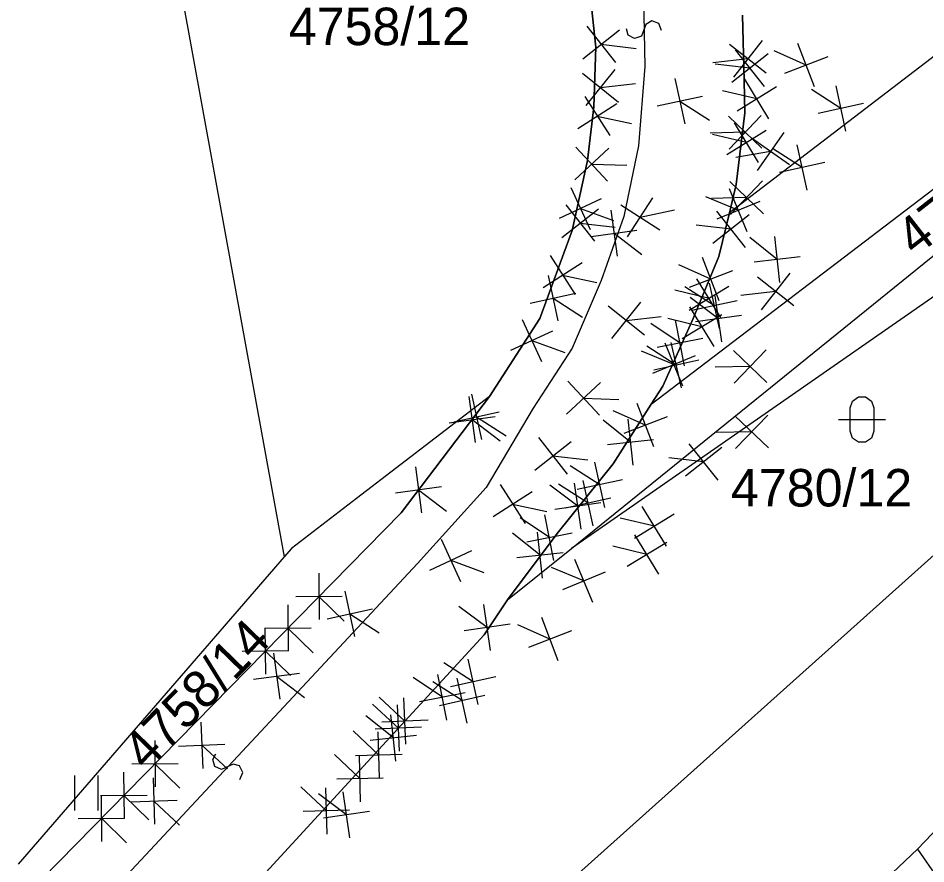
# Model space of a CAD drawing. Extents: x -266179 to -264727, y -1243225 to -1241702.
# Drawn here: x -265646.16 to -265607.42, y -1243138.4 to -1243102.31 of the extents above; entities that cross this region are included whole.
import ezdxf

# ---------------------------------------------------------------- set-up
doc = ezdxf.new("R2010")
doc.units = 0
for name, color, linetype in [('Vrstva 1', 7, 'Continuous'), ('Vrstva 2', 7, 'Continuous'), ('Vrstva 21', 7, 'Continuous')]:
    doc.layers.add(name, color=color, linetype=linetype)

msp = doc.modelspace()

# ---------------------------------------------------------------- linework, layer by layer
at = {"layer": 'Vrstva 1'}
for p, q in [((-265641.78, -1243087.02), (-265634.81, -1243125.3)), ((-265622.55, -1243124.94), (-265579.13, -1243089.82)), ((-265591.88, -1243092.3), (-265615.8, -1243110.62)), ((-265619.14, -1243118.79), (-265588.51, -1243095.42)), ((-265583.76, -1243097.98), (-265622.55, -1243124.94)), ((-265621.5, -1243103.54), (-265621.86, -1243100.3)), ((-265615.24, -1243102.18), (-265615.18, -1243104.97)), ((-265621.59, -1243106.09), (-265621.5, -1243103.54)), ((-265615.18, -1243104.97), (-265615.15, -1243106.35)), ((-265621.86, -1243108.39), (-265621.59, -1243106.09)), ((-265615.15, -1243106.35), (-265615.51, -1243109.41)), ((-265587.67, -1243107.82), (-265623.99, -1243140.37)), ((-265622.51, -1243111.37), (-265621.86, -1243108.39)), ((-265615.51, -1243109.41), (-265615.8, -1243110.62)), ((-265615.8, -1243110.62), (-265616.25, -1243112.48)), ((-265623.89, -1243115.12), (-265622.51, -1243111.37)), ((-265616.25, -1243112.48), (-265617.35, -1243115.12)), ((-265626.04, -1243118.46), (-265623.89, -1243115.12)), ((-265617.35, -1243115.12), (-265618.64, -1243118.01)), ((-265618.64, -1243118.01), (-265619.14, -1243118.79)), ((-265626.04, -1243118.46), (-265631.72, -1243122.81)), ((-265629.82, -1243123.42), (-265626.04, -1243118.46)), ((-265619.14, -1243118.79), (-265620.76, -1243121.33)), ((-265620.76, -1243121.33), (-265623.15, -1243124.31)), ((-265631.72, -1243122.81), (-265634.5, -1243124.94)), ((-265645.15, -1243139.05), (-265629.82, -1243123.42)), ((-265623.15, -1243124.31), (-265625.27, -1243127.14)), ((-265634.5, -1243124.94), (-265634.81, -1243125.3)), ((-265625.27, -1243127.14), (-265622.55, -1243124.94)), ((-265634.81, -1243125.3), (-265646.16, -1243138.42)), ((-265625.27, -1243127.14), (-265626.27, -1243128.63)), ((-265626.27, -1243128.63), (-265640.08, -1243143.65)), ((-265607.78, -1243137.78), (-265601.18, -1243130.87)), ((-265643.75, -1243134.63), (-265643.75, -1243136.13)), ((-265642.75, -1243136.13), (-265642.75, -1243134.63)), ((-265615.76, -1243145.33), (-265607.78, -1243137.78)), ((-265607.78, -1243137.78), (-265606.91, -1243139.03))]:
    msp.add_line(p, q, dxfattribs=at)
msp.add_lwpolyline([(-265610.65, -1243118.94), (-265610.55, -1243118.65), (-265610.3, -1243118.47), (-265609.99, -1243118.47), (-265609.74, -1243118.65), (-265609.64, -1243118.94), (-265609.64, -1243119.94), (-265609.74, -1243120.23), (-265609.99, -1243120.41), (-265610.3, -1243120.41), (-265610.55, -1243120.23), (-265610.65, -1243119.94)], close=True, dxfattribs=at)
msp.add_lwpolyline([(-265611.15, -1243119.44), (-265609.88, -1243119.44), (-265609.15, -1243119.44)], dxfattribs=at)
at = {"layer": 'Vrstva 2'}
for p, q in [((-265619.48, -1243101.24), (-265619.42, -1243104.37)), ((-265619.42, -1243104.37), (-265619.69, -1243107.76)), ((-265619.69, -1243107.76), (-265620.31, -1243110.77)), ((-265620.31, -1243110.77), (-265621.28, -1243113.51)), ((-265621.28, -1243113.51), (-265622.52, -1243116.39)), ((-265622.52, -1243116.39), (-265624.18, -1243118.95)), ((-265624.18, -1243118.95), (-265626.18, -1243122.34)), ((-265626.18, -1243122.34), (-265629.12, -1243125.59)), ((-265629.12, -1243125.59), (-265645.3, -1243142.92))]:
    msp.add_line(p, q, dxfattribs=at)
for points in [[(-265618.699, -1243102.84), (-265618.815, -1243102.532), (-265619.117, -1243102.428), (-265619.365, -1243102.573), (-265619.555, -1243103.077), (-265619.853, -1243103.183), (-265620.126, -1243103.028), (-265620.201, -1243102.77)], [(-265636.696, -1243134.804), (-265636.565, -1243134.502), (-265636.709, -1243134.217), (-265636.987, -1243134.148), (-265637.475, -1243134.377), (-265637.762, -1243134.245), (-265637.85, -1243133.944), (-265637.724, -1243133.706)]]:
    msp.add_lwpolyline(points, dxfattribs=at)
at = {"layer": 'Vrstva 21'}
for p, q in [((-265621.5, -1243103.54), (-265621.86, -1243100.3)), ((-265621.86, -1243100.3), (-265621.5, -1243103.54)), ((-265615.24, -1243102.18), (-265615.18, -1243104.97)), ((-265615.18, -1243104.97), (-265615.24, -1243102.18)), ((-265621.89, -1243102.647), (-265620.663, -1243104.201)), ((-265622.054, -1243104.038), (-265620.5, -1243102.81)), ((-265621.277, -1243103.424), (-265619.787, -1243103.599)), ((-265614.239, -1243104.657), (-265615.794, -1243103.432)), ((-265614.404, -1243103.267), (-265615.629, -1243104.823)), ((-265612.174, -1243105.236), (-265612.882, -1243103.387)), ((-265621.59, -1243106.09), (-265621.5, -1243103.54)), ((-265621.5, -1243103.54), (-265621.59, -1243106.09)), ((-265614.15, -1243103.831), (-265615.704, -1243105.057)), ((-265614.314, -1243105.221), (-265615.54, -1243103.667)), ((-265612.528, -1243104.312), (-265613.898, -1243103.701)), ((-265615.017, -1243104.045), (-265616.506, -1243104.222)), ((-265614.927, -1243104.444), (-265616.417, -1243104.268)), ((-265611.604, -1243103.957), (-265613.452, -1243104.666)), ((-265622.078, -1243104.65), (-265620.533, -1243105.888)), ((-265621.924, -1243106.042), (-265620.687, -1243104.496)), ((-265618.131, -1243104.879), (-265617.712, -1243106.814)), ((-265615.18, -1243104.97), (-265615.15, -1243106.35)), ((-265615.15, -1243106.35), (-265615.18, -1243104.97)), ((-265614.118, -1243106.601), (-265615.153, -1243104.914)), ((-265621.306, -1243105.269), (-265619.815, -1243105.104)), ((-265614.635, -1243105.758), (-265616.094, -1243105.408)), ((-265613.791, -1243105.24), (-265615.479, -1243106.275)), ((-265611.044, -1243106.163), (-265612.306, -1243105.353)), ((-265610.832, -1243107.13), (-265611.255, -1243105.196)), ((-265621.979, -1243105.652), (-265620.91, -1243107.318)), ((-265618.889, -1243106.057), (-265616.954, -1243105.637)), ((-265622.278, -1243107.02), (-265620.612, -1243105.95)), ((-265621.86, -1243108.39), (-265621.59, -1243106.09)), ((-265621.59, -1243106.09), (-265621.86, -1243108.39)), ((-265617.922, -1243105.847), (-265616.66, -1243106.659)), ((-265610.076, -1243105.952), (-265612.011, -1243106.374)), ((-265621.445, -1243106.485), (-265619.979, -1243106.805)), ((-265614.418, -1243107.864), (-265615.848, -1243106.494)), ((-265614.448, -1243106.464), (-265615.818, -1243107.894)), ((-265615.15, -1243106.35), (-265615.51, -1243109.41)), ((-265615.51, -1243109.41), (-265615.15, -1243106.35)), ((-265614.559, -1243108.465), (-265615.59, -1243106.775)), ((-265615.133, -1243107.179), (-265616.633, -1243107.211)), ((-265615.074, -1243107.62), (-265616.532, -1243107.267)), ((-265614.229, -1243107.104), (-265615.919, -1243108.136)), ((-265613.487, -1243107.188), (-265614.626, -1243108.807)), ((-265613.247, -1243108.567), (-265614.866, -1243107.428)), ((-265612.481, -1243109.649), (-265612.91, -1243107.716)), ((-265622.403, -1243109.212), (-265620.955, -1243107.862)), ((-265622.354, -1243107.813), (-265621.004, -1243109.261)), ((-265614.056, -1243107.998), (-265615.534, -1243108.255)), ((-265612.695, -1243108.682), (-265613.96, -1243107.876)), ((-265622.51, -1243111.37), (-265621.86, -1243108.39)), ((-265621.86, -1243108.39), (-265622.51, -1243111.37)), ((-265621.679, -1243108.537), (-265620.18, -1243108.589)), ((-265611.729, -1243108.468), (-265613.662, -1243108.896)), ((-265614.356, -1243110.654), (-265615.786, -1243109.284)), ((-265614.386, -1243109.254), (-265615.755, -1243110.684)), ((-265622.579, -1243109.529), (-265621.749, -1243111.326)), ((-265615.048, -1243111.421), (-265615.802, -1243109.59)), ((-265615.51, -1243109.41), (-265615.8, -1243110.62)), ((-265615.8, -1243110.62), (-265615.51, -1243109.41)), ((-265623.063, -1243110.842), (-265621.265, -1243110.012)), ((-265620.147, -1243111.639), (-265619.072, -1243109.976)), ((-265615.425, -1243110.505), (-265616.81, -1243109.929)), ((-265615.071, -1243109.969), (-265616.57, -1243110.001)), ((-265622.95, -1243111.67), (-265621.396, -1243110.442)), ((-265622.787, -1243110.279), (-265621.56, -1243111.833)), ((-265622.164, -1243110.427), (-265620.756, -1243110.946)), ((-265620.441, -1243110.27), (-265618.779, -1243111.345)), ((-265614.51, -1243110.128), (-265616.34, -1243110.883)), ((-265620.862, -1243110.507), (-265620.597, -1243112.469)), ((-265619.61, -1243110.808), (-265618.143, -1243110.493)), ((-265614.956, -1243110.703), (-265616.51, -1243111.929)), ((-265615.12, -1243112.093), (-265616.346, -1243110.539)), ((-265615.8, -1243110.62), (-265616.25, -1243112.48)), ((-265616.25, -1243112.48), (-265615.8, -1243110.62)), ((-265622.173, -1243111.056), (-265620.683, -1243111.231)), ((-265615.733, -1243111.316), (-265617.222, -1243111.14)), ((-265623.89, -1243115.12), (-265622.51, -1243111.37)), ((-265622.51, -1243111.37), (-265623.89, -1243115.12)), ((-265621.71, -1243111.621), (-265619.749, -1243111.356)), ((-265620.73, -1243111.488), (-265619.536, -1243112.397)), ((-265613.656, -1243113.594), (-265613.871, -1243111.626)), ((-265613.764, -1243112.61), (-265614.933, -1243111.671)), ((-265623.758, -1243113.81), (-265622.092, -1243112.74)), ((-265623.46, -1243112.442), (-265622.391, -1243114.108)), ((-265616.25, -1243112.48), (-265617.35, -1243115.12)), ((-265617.35, -1243115.12), (-265616.25, -1243112.48)), ((-265616.246, -1243114.369), (-265616.954, -1243112.521)), ((-265612.779, -1243112.502), (-265614.748, -1243112.717)), ((-265616.6, -1243113.445), (-265617.97, -1243112.834)), ((-265615.676, -1243113.091), (-265617.524, -1243113.799)), ((-265613.221, -1243113.196), (-265614.445, -1243114.752)), ((-265623.543, -1243113.289), (-265623.123, -1243115.224)), ((-265622.925, -1243113.275), (-265621.46, -1243113.595)), ((-265616.157, -1243115.116), (-265617.192, -1243113.429)), ((-265613.055, -1243114.587), (-265614.611, -1243113.362)), ((-265616.675, -1243114.272), (-265618.133, -1243113.923)), ((-265616.443, -1243114.58), (-265617.706, -1243113.77)), ((-265615.831, -1243113.755), (-265617.519, -1243114.79)), ((-265616.232, -1243115.547), (-265616.654, -1243113.613)), ((-265613.833, -1243113.974), (-265615.323, -1243114.152)), ((-265624.301, -1243114.466), (-265622.366, -1243114.046)), ((-265623.333, -1243114.256), (-265622.072, -1243115.068)), ((-265616.275, -1243115.136), (-265617.475, -1243114.236)), ((-265616.135, -1243116.116), (-265616.415, -1243114.156)), ((-265620.979, -1243114.59), (-265619.433, -1243115.827)), ((-265620.825, -1243115.981), (-265619.587, -1243114.436)), ((-265616.46, -1243116.325), (-265617.491, -1243114.635)), ((-265615.476, -1243114.368), (-265617.41, -1243114.791)), ((-265626.04, -1243118.46), (-265623.89, -1243115.12)), ((-265623.89, -1243115.12), (-265626.04, -1243118.46)), ((-265620.206, -1243115.209), (-265618.715, -1243115.044)), ((-265617.35, -1243115.12), (-265618.64, -1243118.01)), ((-265618.64, -1243118.01), (-265617.35, -1243115.12)), ((-265616.976, -1243115.48), (-265618.434, -1243115.127)), ((-265616.131, -1243114.964), (-265617.821, -1243115.996)), ((-265615.295, -1243114.996), (-265617.255, -1243115.276)), ((-265624.651, -1243115.164), (-265623.821, -1243116.961)), ((-265617.91, -1243116.176), (-265619.155, -1243115.34)), ((-265617.719, -1243117.147), (-265618.101, -1243115.204)), ((-265625.135, -1243116.478), (-265623.337, -1243115.648)), ((-265624.236, -1243116.063), (-265622.828, -1243116.581)), ((-265616.938, -1243115.985), (-265618.881, -1243116.367)), ((-265617.798, -1243118.01), (-265618.552, -1243116.179)), ((-265617.856, -1243118.082), (-265618.284, -1243116.149)), ((-265618.175, -1243117.095), (-265619.56, -1243116.518)), ((-265618.07, -1243117.115), (-265619.335, -1243116.309)), ((-265614.202, -1243117.861), (-265615.632, -1243116.492)), ((-265614.232, -1243116.462), (-265615.602, -1243117.891)), ((-265617.26, -1243116.717), (-265619.09, -1243117.472)), ((-265617.103, -1243116.901), (-265619.036, -1243117.33)), ((-265614.917, -1243117.177), (-265616.417, -1243117.209)), ((-265622.702, -1243117.807), (-265621.351, -1243119.255)), ((-265622.751, -1243119.206), (-265621.303, -1243117.856)), ((-265618.64, -1243118.01), (-265619.14, -1243118.79)), ((-265619.14, -1243118.79), (-265618.64, -1243118.01)), ((-265629.82, -1243123.42), (-265626.04, -1243118.46)), ((-265626.04, -1243118.46), (-265629.82, -1243123.42)), ((-265626.921, -1243118.463), (-265626.655, -1243120.425)), ((-265626.807, -1243118.356), (-265626.387, -1243120.291)), ((-265622.027, -1243118.531), (-265620.528, -1243118.583)), ((-265619.14, -1243118.79), (-265620.76, -1243121.33)), ((-265620.76, -1243121.33), (-265619.14, -1243118.79)), ((-265619.036, -1243120.609), (-265619.744, -1243118.761)), ((-265627.769, -1243119.577), (-265625.807, -1243119.312)), ((-265627.564, -1243119.534), (-265625.629, -1243119.114)), ((-265626.597, -1243119.324), (-265625.336, -1243120.136)), ((-265619.39, -1243119.685), (-265620.76, -1243119.074)), ((-265618.466, -1243119.331), (-265620.314, -1243120.039)), ((-265614.14, -1243120.651), (-265615.57, -1243119.282)), ((-265614.17, -1243119.252), (-265615.539, -1243120.681)), ((-265626.788, -1243119.444), (-265625.594, -1243120.353)), ((-265620.023, -1243120.408), (-265621.193, -1243119.469)), ((-265619.916, -1243121.392), (-265620.131, -1243119.424)), ((-265614.855, -1243119.966), (-265616.354, -1243119.999)), ((-265624.115, -1243121.601), (-265622.562, -1243120.374)), ((-265623.952, -1243120.211), (-265622.725, -1243121.765)), ((-265619.039, -1243120.3), (-265621.007, -1243120.516)), ((-265616.291, -1243122.024), (-265617.517, -1243120.47)), ((-265616.127, -1243120.634), (-265617.681, -1243121.86)), ((-265623.339, -1243120.988), (-265621.849, -1243121.163)), ((-265620.76, -1243121.33), (-265623.15, -1243124.31)), ((-265623.15, -1243124.31), (-265620.76, -1243121.33)), ((-265621.126, -1243123.187), (-265621.548, -1243121.253)), ((-265616.904, -1243121.247), (-265618.394, -1243121.071)), ((-265629.205, -1243121.455), (-265628.939, -1243123.417)), ((-265621.337, -1243122.22), (-265622.599, -1243121.41)), ((-265620.37, -1243122.009), (-265622.304, -1243122.432)), ((-265621.616, -1243123.971), (-265622.044, -1243122.038)), ((-265630.053, -1243122.568), (-265628.091, -1243122.303)), ((-265629.072, -1243122.436), (-265627.879, -1243123.344)), ((-265625.592, -1243122.212), (-265624.522, -1243123.878)), ((-265622.274, -1243123.137), (-265623.474, -1243122.237)), ((-265621.83, -1243123.005), (-265623.095, -1243122.198)), ((-265622.134, -1243124.117), (-265622.414, -1243122.157)), ((-265625.89, -1243123.58), (-265624.224, -1243122.511)), ((-265620.864, -1243122.79), (-265622.797, -1243123.219)), ((-265625.057, -1243123.045), (-265623.591, -1243123.365)), ((-265621.294, -1243122.997), (-265623.254, -1243123.277)), ((-265618.489, -1243124.841), (-265619.524, -1243123.153)), ((-265645.15, -1243139.05), (-265629.82, -1243123.42)), ((-265629.82, -1243123.42), (-265645.15, -1243139.05)), ((-265623.485, -1243124.478), (-265624.73, -1243123.641)), ((-265623.294, -1243125.449), (-265623.676, -1243123.506)), ((-265619.007, -1243123.997), (-265620.465, -1243123.647)), ((-265618.163, -1243123.479), (-265619.851, -1243124.514)), ((-265623.15, -1243124.31), (-265625.27, -1243127.14)), ((-265625.27, -1243127.14), (-265623.15, -1243124.31)), ((-265623.887, -1243125.232), (-265625.056, -1243124.293)), ((-265622.514, -1243124.287), (-265624.456, -1243124.668)), ((-265623.779, -1243126.216), (-265623.994, -1243124.248)), ((-265618.812, -1243126.044), (-265619.843, -1243124.354)), ((-265628.106, -1243124.548), (-265627.276, -1243126.346)), ((-265618.482, -1243124.684), (-265620.172, -1243125.715)), ((-265628.59, -1243125.862), (-265626.792, -1243125.032)), ((-265622.903, -1243125.124), (-265624.871, -1243125.34)), ((-265619.327, -1243125.199), (-265620.785, -1243124.847)), ((-265627.691, -1243125.447), (-265626.284, -1243125.965)), ((-265621.64, -1243127.242), (-265622.395, -1243125.412)), ((-265622.017, -1243126.327), (-265623.402, -1243125.751)), ((-265621.102, -1243125.95), (-265622.933, -1243126.704)), ((-265633.33, -1243126), (-265633.311, -1243127.98)), ((-265634.311, -1243126.999), (-265632.331, -1243126.98)), ((-265633.321, -1243126.99), (-265632.25, -1243128.04)), ((-265632.218, -1243126.766), (-265631.799, -1243128.701)), ((-265625.27, -1243127.14), (-265626.27, -1243128.63)), ((-265626.27, -1243128.63), (-265625.27, -1243127.14)), ((-265634.656, -1243127.352), (-265634.637, -1243129.331)), ((-265632.976, -1243127.943), (-265631.041, -1243127.523)), ((-265626.146, -1243128.313), (-265627.346, -1243127.413)), ((-265626.006, -1243129.293), (-265626.286, -1243127.333)), ((-265632.008, -1243127.733), (-265630.747, -1243128.545)), ((-265623.108, -1243129.743), (-265623.816, -1243127.894)), ((-265625.166, -1243128.173), (-265627.126, -1243128.453)), ((-265623.462, -1243128.818), (-265624.832, -1243128.207)), ((-265626.27, -1243128.63), (-265640.08, -1243143.65)), ((-265640.08, -1243143.65), (-265626.27, -1243128.63)), ((-265635.636, -1243128.351), (-265633.656, -1243128.332)), ((-265635.625, -1243128.324), (-265635.604, -1243130.303)), ((-265634.646, -1243128.341), (-265633.576, -1243129.392)), ((-265622.538, -1243128.464), (-265624.386, -1243129.173)), ((-265636.604, -1243129.324), (-265634.624, -1243129.303)), ((-265635.614, -1243129.314), (-265634.543, -1243130.363)), ((-265635.263, -1243129.411), (-265634.998, -1243131.373)), ((-265626.736, -1243130.637), (-265627.999, -1243129.827)), ((-265626.525, -1243131.604), (-265626.948, -1243129.67)), ((-265636.111, -1243130.524), (-265634.15, -1243130.259)), ((-265635.13, -1243130.392), (-265633.937, -1243131.3)), ((-265628.055, -1243131.292), (-265629.3, -1243130.456)), ((-265627.205, -1243131.438), (-265628.469, -1243130.632)), ((-265627.864, -1243132.264), (-265628.246, -1243130.321)), ((-265625.769, -1243130.426), (-265627.704, -1243130.848)), ((-265626.99, -1243132.404), (-265627.419, -1243130.471)), ((-265629.654, -1243132.31), (-265630.759, -1243131.295)), ((-265629.613, -1243133.3), (-265629.696, -1243131.321)), ((-265627.084, -1243131.102), (-265629.026, -1243131.483)), ((-265626.238, -1243131.224), (-265628.171, -1243131.652)), ((-265629.928, -1243132.608), (-265631.032, -1243131.593)), ((-265629.886, -1243133.597), (-265629.969, -1243131.619)), ((-265630.146, -1243133.03), (-265631.316, -1243132.091)), ((-265630.039, -1243134.014), (-265630.254, -1243132.046)), ((-265638.369, -1243132.35), (-265638.285, -1243134.328)), ((-265628.939, -1243132.566), (-265630.917, -1243132.649)), ((-265628.665, -1243132.269), (-265630.643, -1243132.352)), ((-265630.766, -1243133.76), (-265631.858, -1243132.732)), ((-265629.162, -1243132.923), (-265631.131, -1243133.138)), ((-265630.737, -1243134.75), (-265630.796, -1243132.771)), ((-265640.333, -1243133.139), (-265640.314, -1243135.118)), ((-265639.316, -1243133.381), (-265637.338, -1243133.297)), ((-265638.327, -1243133.339), (-265637.222, -1243134.354)), ((-265629.777, -1243133.73), (-265631.756, -1243133.79)), ((-265641.314, -1243134.138), (-265639.334, -1243134.119)), ((-265631.569, -1243134.773), (-265632.653, -1243133.736)), ((-265631.547, -1243135.762), (-265631.591, -1243133.783)), ((-265641.659, -1243134.49), (-265641.64, -1243136.47)), ((-265640.324, -1243134.129), (-265639.253, -1243135.179)), ((-265640.401, -1243134.732), (-265640.334, -1243136.711)), ((-265630.579, -1243134.751), (-265632.559, -1243134.795)), ((-265633.002, -1243136.143), (-265634.093, -1243135.114)), ((-265632.974, -1243137.133), (-265633.031, -1243135.154)), ((-265642.639, -1243135.49), (-265640.659, -1243135.471)), ((-265642.621, -1243135.469), (-265642.6, -1243137.449)), ((-265641.649, -1243135.48), (-265640.578, -1243136.53)), ((-265632.145, -1243136.314), (-265633.345, -1243135.414)), ((-265632.005, -1243137.294), (-265632.285, -1243135.334)), ((-265641.357, -1243135.755), (-265639.378, -1243135.688)), ((-265640.368, -1243135.721), (-265639.272, -1243136.746)), ((-265632.013, -1243136.115), (-265633.992, -1243136.172)), ((-265631.165, -1243136.174), (-265633.125, -1243136.454)), ((-265643.6, -1243136.47), (-265641.62, -1243136.449)), ((-265642.61, -1243136.459), (-265641.538, -1243137.509))]:
    msp.add_line(p, q, dxfattribs=at)

# ---------------------------------------------------------------- texts
at = {"layer": 'Vrstva 1'}
for s, p in [('4758/12', (-265634.608, -1243103.46)), ('4780/12', (-265615.737, -1243123.15))]:
    msp.add_text(s, height=1.6, dxfattribs=at).set_placement(p)
for s, rotation, p in [('4762/15', 37.9871, (-265607.87, -1243112.523)), ('4758/14', 45.7793, (-265640.686, -1243134.473))]:
    msp.add_text(s, height=1.6, rotation=rotation, dxfattribs=at).set_placement(p)

doc.saveas('drawing.dxf')
